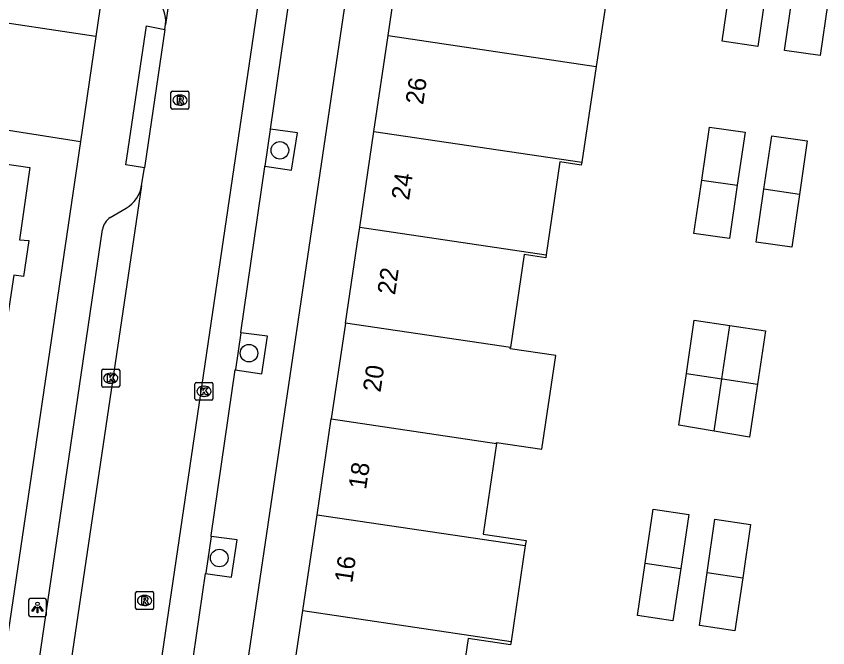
# Model space of a CAD drawing. Extents: x 164150 to 165261, y 382513 to 383432.
# Drawn here: x 164268.93 to 164314.15, y 382959.6 to 382994.81 of the extents above; entities that cross this region are included whole.
import ezdxf

# ---------------------------------------------------------------- set-up
doc = ezdxf.new("R2010")
doc.units = 0
for name, color, linetype in [('IMGEO_Boom', 7, 'Continuous'), ('IMGEO_Kolk', 7, 'Continuous'), ('IMGEO_Lichtpunt', 7, 'Continuous'), ('IMGEO_Pand', 7, 'Continuous'), ('IMGEO_Pand_nummerreeks', 7, 'Continuous'), ('IMGEO_Parkeervlak_open', 7, 'Continuous'), ('IMGEO_Rijbaan_lokaal_open', 7, 'Continuous'), ('IMGEO_Rioolput', 7, 'Continuous'), ('IMGEO_Voetpad_open', 7, 'Continuous')]:
    doc.layers.add(name, color=color, linetype=linetype)

msp = doc.modelspace()

# ---------------------------------------------------------------- linework, layer by layer
at = {"layer": 'IMGEO_Boom'}
for centre in [(164283.62, 382987.338), (164281.9, 382976.026), (164280.24, 382964.602)]:
    msp.add_circle(centre, 0.489, dxfattribs=at)
at = {"layer": 'IMGEO_Kolk'}
for p, q in [((164273.69, 382974.203), (164273.69, 382975.055)), ((164273.765, 382975.129), (164274.617, 382975.129)), ((164274.178, 382974.909), (164274.203, 382974.909)), ((164274.691, 382975.055), (164274.691, 382974.203)), ((164274.201, 382974.349), (164274.176, 382974.349)), ((164278.888, 382973.473), (164278.888, 382974.325)), ((164278.963, 382974.399), (164279.815, 382974.399)), ((164279.889, 382974.325), (164279.889, 382973.473)), ((164274.617, 382974.129), (164273.765, 382974.129)), ((164279.376, 382974.179), (164279.401, 382974.179)), ((164279.815, 382973.399), (164278.963, 382973.399)), ((164279.399, 382973.619), (164279.374, 382973.619))]:
    msp.add_line(p, q, dxfattribs=at)
for points in [[(164273.69, 382974.203), (164273.69, 382975.055)], [(164273.765, 382975.129), (164274.617, 382975.129)], [(164274.011, 382974.829), (164274.134, 382974.829), (164274.134, 382974.678), (164274.264, 382974.829), (164274.428, 382974.829), (164274.282, 382974.678), (164274.435, 382974.429), (164274.283, 382974.429), (164274.198, 382974.593), (164274.134, 382974.526), (164274.134, 382974.429), (164274.011, 382974.429), (164274.011, 382974.829)], [(164274.691, 382975.055), (164274.691, 382974.203)], [(164278.888, 382973.473), (164278.888, 382974.325)], [(164278.963, 382974.399), (164279.815, 382974.399)], [(164279.889, 382974.325), (164279.889, 382973.473)], [(164274.617, 382974.129), (164273.765, 382974.129)], [(164279.209, 382974.099), (164279.332, 382974.099), (164279.332, 382973.948), (164279.462, 382974.099), (164279.626, 382974.099), (164279.48, 382973.948), (164279.633, 382973.699), (164279.481, 382973.699), (164279.396, 382973.863), (164279.332, 382973.796), (164279.332, 382973.699), (164279.209, 382973.699), (164279.209, 382974.099)], [(164279.815, 382973.399), (164278.963, 382973.399)]]:
    msp.add_lwpolyline(points, dxfattribs=at)
for centre, start, end in [((164273.767, 382975.053), 91.552, 178.448), ((164273.767, 382975.053), 91.552, 178.448), ((164274.615, 382975.053), 1.552, 88.448), ((164274.615, 382975.053), 1.552, 88.448), ((164278.965, 382974.323), 91.552, 178.448), ((164278.965, 382974.323), 91.552, 178.448), ((164279.813, 382974.323), 1.552, 88.448), ((164279.813, 382974.323), 1.552, 88.448), ((164273.767, 382974.205), 181.552, 268.448), ((164273.767, 382974.205), 181.552, 268.448), ((164274.615, 382974.205), 271.552, 358.448), ((164274.615, 382974.205), 271.552, 358.448), ((164278.965, 382973.475), 181.552, 268.448), ((164278.965, 382973.475), 181.552, 268.448), ((164279.813, 382973.475), 271.552, 358.448), ((164279.813, 382973.475), 271.552, 358.448)]:
    msp.add_arc(centre, 0.0765, start, end, dxfattribs=at)
for centre, major_axis, ratio, start_param, end_param in [((164274.177, 382974.629), (-0.387, 0.002), 0.722429, 4.712389, 7.853982), ((164274.202, 382974.629), (-0.39, 0.002), 0.717154, 1.570796, 4.712389), ((164279.375, 382973.899), (-0.387, 0.002), 0.722429, 4.712389, 7.853982), ((164279.4, 382973.899), (-0.39, 0.002), 0.717154, 1.570796, 4.712389)]:
    msp.add_ellipse(centre, major_axis=major_axis, ratio=ratio, start_param=start_param, end_param=end_param, dxfattribs=at)
at = {"layer": 'IMGEO_Lichtpunt'}
for p, q in [((164269.613, 382962.252), (164269.613, 382961.445)), ((164269.613, 382962.252), (164269.613, 382961.445)), ((164270.515, 382962.347), (164269.707, 382962.347)), ((164270.515, 382962.347), (164269.707, 382962.347)), ((164270.609, 382961.445), (164270.609, 382962.252)), ((164270.609, 382961.445), (164270.609, 382962.252)), ((164269.707, 382961.351), (164270.515, 382961.351)), ((164269.707, 382961.351), (164270.515, 382961.351))]:
    msp.add_line(p, q, dxfattribs=at)
for points in [[(164269.987, 382961.916), (164270.026, 382961.888), (164269.838, 382961.626), (164269.8, 382961.653), (164269.987, 382961.916)], [(164270.089, 382961.868), (164270.136, 382961.868), (164270.136, 382961.546), (164270.089, 382961.546), (164270.089, 382961.868)], [(164270.199, 382961.888), (164270.237, 382961.915), (164270.424, 382961.653), (164270.385, 382961.625), (164270.199, 382961.888)]]:
    msp.add_lwpolyline(points, dxfattribs=at)
msp.add_circle((164270.112, 382962.05), 0.0994, dxfattribs=at)
for centre, start, end in [((164269.707, 382962.252), 90, 180), ((164269.707, 382962.252), 90, 180), ((164270.515, 382962.252), 0, 90), ((164270.515, 382962.252), 0, 90), ((164269.707, 382961.445), 180, 270), ((164269.707, 382961.445), 180, 270), ((164270.515, 382961.445), 270, 0), ((164270.515, 382961.445), 270, 360)]:
    msp.add_arc(centre, 0.0946, start, end, dxfattribs=at)
at = {"layer": 'IMGEO_Pand'}
for points in [[(164289.645, 382993.73), (164290.434, 382999.073)], [(164302.056, 382997.35), (164301.247, 382992.011)], [(164310.682, 382996.072), (164310.248, 382993.125), (164308.268, 382993.417), (164308.702, 382996.365)], [(164314.151, 382995.557), (164313.725, 382992.622), (164311.745, 382992.91), (164312.172, 382995.851)], [(164288.856, 382988.388), (164289.645, 382993.73)], [(164289.645, 382993.73), (164301.247, 382992.011)], [(164301.247, 382992.011), (164300.437, 382986.671)], [(164288.067, 382983.046), (164288.856, 382988.388)], [(164288.856, 382988.388), (164300.437, 382986.671)], [(164307.126, 382985.679), (164307.562, 382988.635), (164309.542, 382988.343), (164309.106, 382985.386)], [(164310.594, 382985.165), (164311.027, 382988.15), (164313.008, 382987.862), (164312.574, 382984.872)], [(164265.229, 382987.03), (164269.688, 382986.378), (164269.099, 382982.348), (164269.632, 382982.3), (164269.326, 382980.293), (164268.792, 382980.375), (164268.428, 382977.911)], [(164300.437, 382986.671), (164300.413, 382986.51), (164299.219, 382986.686), (164298.455, 382981.507)], [(164309.106, 382985.386), (164308.668, 382982.413), (164306.688, 382982.704), (164307.126, 382985.679)], [(164307.126, 382985.679), (164309.106, 382985.386)], [(164312.574, 382984.872), (164312.147, 382981.93), (164310.166, 382982.217), (164310.594, 382985.165)], [(164312.574, 382984.872), (164310.594, 382985.165)], [(164287.275, 382977.705), (164287.928, 382982.106), (164288.067, 382983.046)], [(164288.067, 382983.046), (164298.455, 382981.507)], [(164298.455, 382981.507), (164298.432, 382981.35), (164297.238, 382981.527), (164296.473, 382976.341)], [(164306.274, 382974.888), (164306.713, 382977.864), (164308.693, 382977.568)], [(164287.275, 382977.705), (164286.482, 382972.362)], [(164296.473, 382976.341), (164287.275, 382977.705)], [(164308.248, 382974.596), (164308.693, 382977.568)], [(164308.693, 382977.568), (164310.672, 382977.272), (164310.231, 382974.302)], [(164295.685, 382970.998), (164295.693, 382971.049), (164298.223, 382970.676), (164298.991, 382975.888), (164296.461, 382976.262), (164296.473, 382976.341)], [(164307.812, 382971.681), (164305.849, 382972.009), (164306.274, 382974.888)], [(164306.274, 382974.888), (164308.248, 382974.596)], [(164307.812, 382971.681), (164308.248, 382974.596)], [(164310.231, 382974.302), (164309.793, 382971.351), (164307.812, 382971.681)], [(164308.248, 382974.596), (164308.287, 382974.59), (164310.231, 382974.302)], [(164285.689, 382967.022), (164286.482, 382972.362)], [(164286.482, 382972.362), (164295.685, 382970.998)], [(164295.685, 382970.998), (164294.938, 382965.93), (164297.337, 382965.576), (164297.296, 382965.301)], [(164284.896, 382961.68), (164285.689, 382967.022)], [(164285.689, 382967.022), (164297.296, 382965.301)], [(164303.976, 382964.311), (164304.421, 382967.329), (164306.4, 382967.032), (164305.956, 382964.018)], [(164307.43, 382963.799), (164307.866, 382966.77), (164309.847, 382966.479), (164309.411, 382963.506)], [(164297.296, 382965.301), (164296.508, 382959.959)], [(164305.956, 382964.018), (164305.526, 382961.101), (164303.547, 382961.402), (164303.976, 382964.311)], [(164303.976, 382964.311), (164305.956, 382964.018)], [(164309.411, 382963.506), (164308.977, 382960.548), (164306.996, 382960.838), (164307.43, 382963.799)], [(164307.43, 382963.799), (164309.411, 382963.506)], [(164284.103, 382956.338), (164284.896, 382961.68)], [(164284.896, 382961.68), (164296.508, 382959.959)], [(164296.508, 382959.959), (164296.479, 382959.764), (164294.105, 382960.115), (164293.346, 382954.968)]]:
    msp.add_lwpolyline(points, dxfattribs=at)
at = {"layer": 'IMGEO_Parkeervlak_open'}
for points in [[(164283.087, 382988.517), (164283.084, 382988.494), (164282.785, 382986.445)], [(164281.435, 382977.167), (164281.137, 382975.114), (164281.134, 382975.094)], [(164279.783, 382965.814), (164279.487, 382963.781), (164279.481, 382963.741)]]:
    msp.add_lwpolyline(points, dxfattribs=at)
at = {"layer": 'IMGEO_Rijbaan_lokaal_open'}
for points in [[(164273.935, 382937.981), (164285.997, 383019.798)], [(164280.514, 383016.518), (164277.25, 382994.351)], [(164273.356, 382993.681), (164266.411, 382994.722), (164266.632, 382996.57)], [(164277.211, 382994.075), (164277.25, 382994.351)], [(164277.211, 382994.075), (164276.079, 382986.366)], [(164273.356, 382993.681), (164272.503, 382987.831)], [(164265.229, 382987.03), (164265.514, 382988.929), (164272.503, 382987.831)], [(164275.91, 382985.375), (164276.079, 382986.366)], [(164275.91, 382985.375), (164268.094, 382932.574)]]:
    msp.add_lwpolyline(points, dxfattribs=at)
at = {"layer": 'IMGEO_Rioolput'}
for p, q in [((164277.55, 382989.707), (164277.55, 382990.559)), ((164277.625, 382990.633), (164278.477, 382990.633)), ((164278.551, 382990.559), (164278.551, 382989.707)), ((164278.038, 382990.413), (164278.063, 382990.413)), ((164278.477, 382989.633), (164277.625, 382989.633)), ((164278.061, 382989.853), (164278.036, 382989.853)), ((164275.578, 382961.811), (164275.578, 382962.663)), ((164275.653, 382962.737), (164276.505, 382962.737)), ((164276.066, 382962.517), (164276.091, 382962.517)), ((164276.579, 382962.663), (164276.579, 382961.811)), ((164276.505, 382961.737), (164275.653, 382961.737)), ((164276.089, 382961.957), (164276.064, 382961.957))]:
    msp.add_line(p, q, dxfattribs=at)
for points in [[(164277.55, 382989.707), (164277.55, 382990.559)], [(164277.625, 382990.633), (164278.477, 382990.633)], [(164278.551, 382990.559), (164278.551, 382989.707)], [(164278.139, 382990.331), (164277.887, 382990.333), (164277.887, 382989.933)], [(164277.887, 382989.933), (164278.011, 382989.933), (164278.011, 382990.095), (164278.022, 382990.095)], [(164278.065, 382990.252), (164278.011, 382990.252), (164278.011, 382990.171)], [(164278.011, 382990.171), (164278.063, 382990.171)], [(164278.477, 382989.633), (164277.625, 382989.633)], [(164278.069, 382990.066), (164278.14, 382989.933), (164278.28, 382989.933), (164278.215, 382990.059)], [(164275.578, 382961.811), (164275.578, 382962.663)], [(164275.653, 382962.737), (164276.505, 382962.737)], [(164276.579, 382962.663), (164276.579, 382961.811)], [(164276.167, 382962.435), (164275.915, 382962.437), (164275.915, 382962.037)], [(164275.915, 382962.037), (164276.039, 382962.037), (164276.039, 382962.199), (164276.05, 382962.199)], [(164276.093, 382962.356), (164276.039, 382962.356), (164276.039, 382962.275)], [(164276.039, 382962.275), (164276.091, 382962.275)], [(164276.097, 382962.17), (164276.168, 382962.037), (164276.308, 382962.037), (164276.243, 382962.163)], [(164276.505, 382961.737), (164275.653, 382961.737)]]:
    msp.add_lwpolyline(points, dxfattribs=at)
for centre, radius, start, end in [((164277.627, 382990.557), 0.0765, 91.552, 178.448), ((164277.627, 382990.557), 0.0765, 91.552, 178.448), ((164278.475, 382990.557), 0.0765, 1.552, 88.448), ((164278.475, 382990.557), 0.0765, 1.552, 88.448), ((164278.021, 382990.042), 0.0533, 26.0293, 88.6989), ((164278.047, 382990.36), 0.19, 274.7715, 282.9687), ((164278.071, 382990.156), 0.0964, 77.0061, 93.1865), ((164278.085, 382990.213), 0.0378, 276.6634, 79.6772), ((164278.138, 382990.221), 0.109, 350.3612, 89.416), ((164278.136, 382990.221), 0.112, 277.5842, 350.9817), ((164278.12, 382990.006), 0.108, 29.5134, 73.7905), ((164277.627, 382989.709), 0.0765, 181.552, 268.448), ((164277.627, 382989.709), 0.0765, 181.552, 268.448), ((164278.475, 382989.709), 0.0765, 271.552, 358.448), ((164278.475, 382989.709), 0.0765, 271.552, 358.448), ((164275.655, 382962.661), 0.0765, 91.552, 178.448), ((164275.655, 382962.661), 0.0765, 91.552, 178.448), ((164276.503, 382962.661), 0.0765, 1.552, 88.448), ((164276.503, 382962.661), 0.0765, 1.552, 88.448), ((164276.049, 382962.146), 0.0533, 26.0293, 88.6989), ((164276.075, 382962.464), 0.19, 274.7715, 282.9687), ((164276.099, 382962.26), 0.0964, 77.0061, 93.1865), ((164276.113, 382962.317), 0.0378, 276.6634, 79.6772), ((164276.166, 382962.325), 0.109, 350.3612, 89.416), ((164276.164, 382962.325), 0.112, 277.5842, 350.9817), ((164276.148, 382962.11), 0.108, 29.5134, 73.7905), ((164275.655, 382961.813), 0.0765, 181.552, 268.448), ((164275.655, 382961.813), 0.0765, 181.552, 268.448), ((164276.503, 382961.813), 0.0765, 271.552, 358.448), ((164276.503, 382961.813), 0.0765, 271.552, 358.448)]:
    msp.add_arc(centre, radius, start, end, dxfattribs=at)
for centre, major_axis, ratio, start_param, end_param in [((164278.037, 382990.133), (-0.387, 0.002), 0.722429, 4.712389, 7.853982), ((164278.062, 382990.133), (-0.39, 0.002), 0.717154, 1.570796, 4.712389), ((164276.065, 382962.237), (-0.387, 0.002), 0.722429, 4.712389, 7.853982), ((164276.09, 382962.237), (-0.39, 0.002), 0.717154, 1.570796, 4.712389)]:
    msp.add_ellipse(centre, major_axis=major_axis, ratio=ratio, start_param=start_param, end_param=end_param, dxfattribs=at)
at = {"layer": 'IMGEO_Voetpad_open'}
for points in [[(164278.188, 382934.213), (164291.171, 383021.984)], [(164274.678, 383020.194), (164277.185, 383019.869), (164273.356, 382993.681)], [(164283.087, 382988.517), (164284.432, 382997.762), (164284.435, 382997.781)], [(164276.079, 382986.366), (164275.034, 382986.519), (164276.179, 382994.276), (164277.211, 382994.075)], [(164282.785, 382986.445), (164284.274, 382986.225), (164284.595, 382988.316), (164283.087, 382988.517)], [(164272.503, 382987.831), (164260.833, 382908.792)], [(164281.435, 382977.167), (164281.438, 382977.188), (164282.782, 382986.421), (164282.785, 382986.445)], [(164274.17, 382983.593), (164275.048, 382984.111)], [(164266.749, 382935.45), (164273.731, 382982.918)], [(164281.134, 382975.094), (164282.609, 382974.877), (164282.93, 382976.968), (164281.435, 382977.167)], [(164279.783, 382965.814), (164279.79, 382965.86), (164281.134, 382975.094)], [(164279.481, 382963.741), (164280.922, 382963.529), (164281.243, 382965.62), (164279.783, 382965.814)], [(164278.131, 382954.463), (164278.14, 382954.523), (164279.481, 382963.741)]]:
    msp.add_lwpolyline(points, dxfattribs=at)
for centre, radius, start, end in [((164275.441, 382994.512), 1.816, 354.9208, 44.0603), ((164274.151, 382985.648), 1.78, 300.2505, 351.1645), ((164274.703, 382982.766), 0.984, 122.8104, 171.112)]:
    msp.add_arc(centre, radius, start, end, dxfattribs=at)

# ---------------------------------------------------------------- texts
at = {"layer": 'IMGEO_Pand_nummerreeks'}
for s, rotation, p in [('26', 81.5949, (164291.599, 382989.846)), ('24', 81.5949, (164290.812, 382984.521)), ('22', 81.5548, (164290.03, 382979.242)), ('20', 81.5548, (164289.224, 382973.811)), ('18', 81.5548, (164288.419, 382968.392)), ('16', 81.5548, (164287.645, 382963.178))]:
    msp.add_text(s, height=1, rotation=rotation, dxfattribs=at).set_placement(p)

doc.saveas('drawing.dxf')
